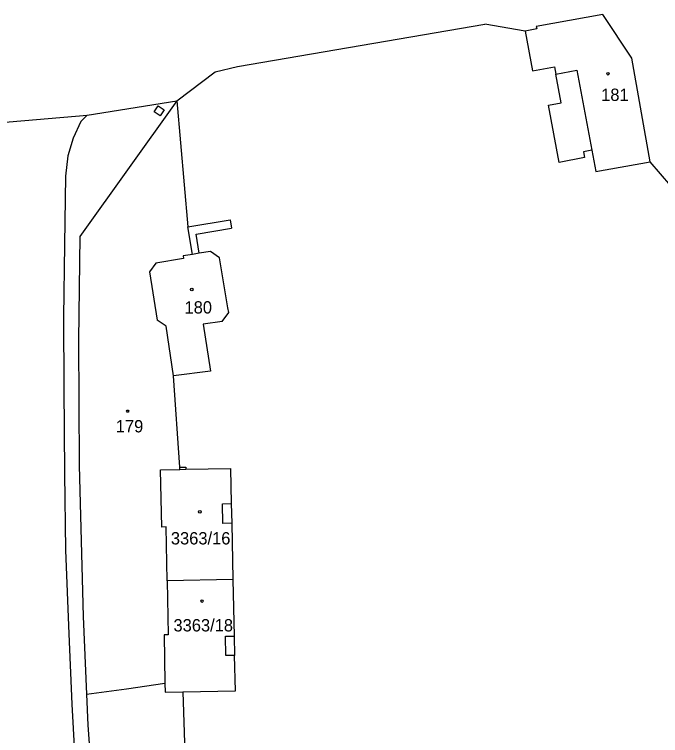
# Model space of a CAD drawing. Extents: x -755819 to -753140, y -1169796 to -1166000.
# Drawn here: x -754882.6 to -754793.3, y -1166099.3 to -1165999.7 of the extents above; entities that cross this region are included whole.
import ezdxf

# ---------------------------------------------------------------- set-up
doc = ezdxf.new("R2010")
doc.units = 0
for name, color, linetype in [('Vrstva 1', 7, 'Continuous'), ('Vrstva 13', 7, 'Continuous'), ('Vrstva 19', 7, 'Continuous'), ('Vrstva 25', 7, 'Continuous'), ('Vrstva 27', 7, 'Continuous'), ('Vrstva 4', 7, 'Continuous')]:
    doc.layers.add(name, color=color, linetype=linetype)

msp = doc.modelspace()

# ---------------------------------------------------------------- linework, layer by layer
at = {"layer": 'Vrstva 1'}
for p, q in [((-754812.06, -1166002.05), (-754811.01, -1166007.54)), ((-754811.01, -1166007.54), (-754808, -1166006.97)), ((-754808, -1166006.97), (-754807.8, -1166007.99)), ((-754807.08, -1166011.93), (-754807.8, -1166007.99)), ((-754860.12, -1166011.68), (-754873.54, -1166030.42)), ((-754860.12, -1166011.68), (-754858.6, -1166029.06)), ((-754808.82, -1166012.25), (-754807.08, -1166011.93)), ((-754807.36, -1166020.18), (-754808.82, -1166012.25)), ((-754872.53, -1166013.65), (-754873.4, -1166014.52)), ((-754873.4, -1166014.52), (-754874.45, -1166016.81)), ((-754874.45, -1166016.81), (-754875.16, -1166019.25)), ((-754802.84, -1166018.47), (-754804, -1166018.7)), ((-754804, -1166018.7), (-754803.84, -1166019.47)), ((-754802.84, -1166018.47), (-754802.29, -1166021.41)), ((-754875.16, -1166019.25), (-754875.52, -1166022.05)), ((-754803.84, -1166019.47), (-754807.36, -1166020.18)), ((-754802.29, -1166021.41), (-754794.78, -1166020.09)), ((-754875.52, -1166022.05), (-754875.65, -1166031.51)), ((-754858.6, -1166029.06), (-754852.77, -1166028.1)), ((-754852.77, -1166028.1), (-754852.58, -1166029.27)), ((-754857.97, -1166032.87), (-754858.6, -1166029.06)), ((-754857.47, -1166030.07), (-754852.58, -1166029.27)), ((-754873.54, -1166030.42), (-754873.73, -1166044.71)), ((-754857.04, -1166032.71), (-754857.47, -1166030.07)), ((-754875.65, -1166031.51), (-754875.76, -1166041.54)), ((-754857.97, -1166032.87), (-754859.25, -1166033.08)), ((-754855.47, -1166032.46), (-754857.04, -1166032.71)), ((-754854.22, -1166033.36), (-754855.47, -1166032.46)), ((-754859.19, -1166033.45), (-754863.03, -1166034.08)), ((-754859.25, -1166033.08), (-754859.19, -1166033.45)), ((-754853.07, -1166040.25), (-754854.22, -1166033.36)), ((-754863.03, -1166034.08), (-754863.91, -1166035.28)), ((-754863.91, -1166035.28), (-754862.85, -1166041.97)), ((-754853.86, -1166042.14), (-754852.96, -1166040.9)), ((-754852.96, -1166040.9), (-754853.07, -1166040.25)), ((-754875.76, -1166041.54), (-754875.73, -1166051.23)), ((-754861.62, -1166042.76), (-754862.85, -1166041.97)), ((-754860.57, -1166049.65), (-754861.62, -1166042.76)), ((-754853.86, -1166042.14), (-754856.51, -1166042.52)), ((-754856.51, -1166042.52), (-754855.5, -1166048.99)), ((-754873.73, -1166044.71), (-754873.6, -1166062.02)), ((-754855.5, -1166048.99), (-754860.57, -1166049.65)), ((-754859.7, -1166062.26), (-754860.57, -1166049.65)), ((-754875.73, -1166051.23), (-754875.66, -1166063.11)), ((-754873.6, -1166062.02), (-754873.08, -1166082.85)), ((-754862.39, -1166062.6), (-754859.7, -1166062.55)), ((-754862.22, -1166070.52), (-754862.39, -1166062.6)), ((-754859.7, -1166062.26), (-754858.88, -1166062.25)), ((-754859.7, -1166062.55), (-754859.7, -1166062.26)), ((-754858.88, -1166062.25), (-754858.88, -1166062.54)), ((-754858.88, -1166062.54), (-754852.73, -1166062.43)), ((-754852.73, -1166062.43), (-754852.62, -1166067.27)), ((-754875.66, -1166063.11), (-754875.48, -1166073.69)), ((-754852.62, -1166067.27), (-754852.56, -1166069.98)), ((-754861.61, -1166070.49), (-754862.22, -1166070.52)), ((-754861.46, -1166077.94), (-754861.61, -1166070.49)), ((-754852.56, -1166069.98), (-754852.39, -1166077.75)), ((-754875.48, -1166073.69), (-754875.05, -1166085.26)), ((-754852.39, -1166077.75), (-754861.46, -1166077.94)), ((-754852.39, -1166077.75), (-754852.22, -1166085.55)), ((-754861.46, -1166077.94), (-754861.31, -1166085.37)), ((-754873.08, -1166082.85), (-754872.61, -1166093.6)), ((-754875.05, -1166085.26), (-754874.65, -1166094.96)), ((-754861.31, -1166085.37), (-754861.89, -1166085.39)), ((-754861.89, -1166085.39), (-754861.77, -1166092.06)), ((-754852.22, -1166085.55), (-754852.16, -1166088.24)), ((-754852.05, -1166093.1), (-754852.16, -1166088.24)), ((-754867.07, -1166092.82), (-754861.77, -1166092.06)), ((-754861.77, -1166092.06), (-754861.75, -1166093.31)), ((-754872.61, -1166093.6), (-754867.07, -1166092.82)), ((-754872.61, -1166093.6), (-754872.42, -1166097.86)), ((-754861.75, -1166093.31), (-754859.31, -1166093.26)), ((-754859.31, -1166093.26), (-754852.05, -1166093.1)), ((-754859.31, -1166093.26), (-754858.91, -1166105.06)), ((-754874.65, -1166094.96), (-754874.09, -1166104.44)), ((-754872.42, -1166097.86), (-754870.58, -1166123.4))]:
    msp.add_line(p, q, dxfattribs=at)
at = {"layer": 'Vrstva 13'}
for p, q in [((-754801.33, -1165999.74), (-754810.51, -1166001.42)), ((-754797.3, -1166005.8), (-754801.33, -1165999.74)), ((-754851.75, -1166006.95), (-754817.6, -1166001.07)), ((-754812.06, -1166002.05), (-754817.6, -1166001.07)), ((-754810.45, -1166001.73), (-754812.06, -1166002.05)), ((-754810.51, -1166001.42), (-754810.45, -1166001.73)), ((-754794.78, -1166020.09), (-754797.3, -1166005.8)), ((-754854.85, -1166007.66), (-754851.75, -1166006.95)), ((-754860.12, -1166011.68), (-754854.85, -1166007.66)), ((-754872.53, -1166013.65), (-754860.12, -1166011.68)), ((-754893.74, -1166015.45), (-754872.53, -1166013.65)), ((-754791.91, -1166023.42), (-754794.78, -1166020.09))]:
    msp.add_line(p, q, dxfattribs=at)
at = {"layer": 'Vrstva 25'}
msp.add_lwpolyline([(-754866.83, -1166054.36), (-754866.74, -1166054.51), (-754866.83, -1166054.66), (-754867.01, -1166054.66), (-754867.1, -1166054.51), (-754867.01, -1166054.36)], close=True, dxfattribs=at)
for centre in [(-754800.61, -1166007.93), (-754858.07, -1166037.72), (-754856.96, -1166068.41), (-754856.65, -1166080.73)]:
    msp.add_circle(centre, 0.175, dxfattribs=at)
at = {"layer": 'Vrstva 27'}
for p, q in [((-754863.28, -1166013.17), (-754862.71, -1166012.35)), ((-754862.71, -1166012.35), (-754861.89, -1166012.91)), ((-754861.89, -1166012.91), (-754862.45, -1166013.74)), ((-754862.45, -1166013.74), (-754863.28, -1166013.17))]:
    msp.add_line(p, q, dxfattribs=at)
at = {"layer": 'Vrstva 4'}
for p, q in [((-754807.8, -1166007.99), (-754804.92, -1166007.44)), ((-754804.92, -1166007.44), (-754802.84, -1166018.47)), ((-754857.04, -1166032.71), (-754857.97, -1166032.87)), ((-754859.7, -1166062.55), (-754858.88, -1166062.54)), ((-754853.82, -1166067.3), (-754852.62, -1166067.27)), ((-754853.76, -1166070.01), (-754853.82, -1166067.3)), ((-754852.56, -1166069.98), (-754853.76, -1166070.01)), ((-754853.42, -1166085.57), (-754852.22, -1166085.55)), ((-754853.36, -1166088.26), (-754853.42, -1166085.57)), ((-754852.16, -1166088.24), (-754853.36, -1166088.26))]:
    msp.add_line(p, q, dxfattribs=at)

# ---------------------------------------------------------------- texts
at = {"layer": 'Vrstva 19'}
for s, p in [('181', (-754801.547, -1166011.68)), ('180', (-754859.067, -1166041.03)), ('179', (-754868.557, -1166057.44)), ('3363/16', (-754860.953, -1166072.91)), ('3363/18', (-754860.593, -1166084.92))]:
    msp.add_text(s, height=1.7, dxfattribs=at).set_placement(p)

doc.saveas('drawing.dxf')
